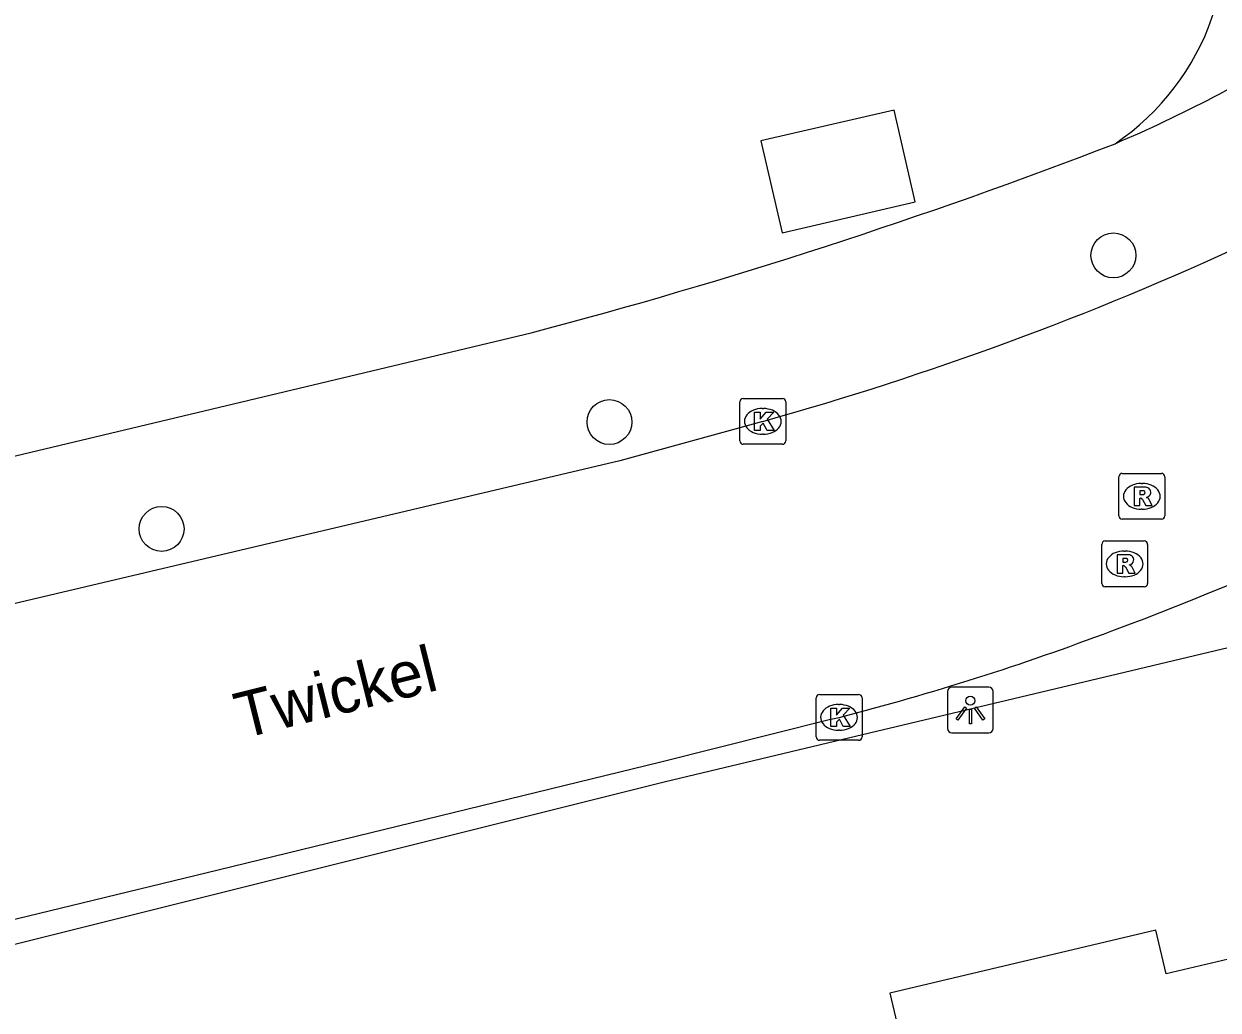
# Model space of a CAD drawing. Extents: x 157663 to 158496, y 379212 to 380934.
# Drawn here: x 158213.26 to 158239.28, y 380643.22 to 380664.72 of the extents above; entities that cross this region are included whole.
import ezdxf

# ---------------------------------------------------------------- set-up
doc = ezdxf.new("R2010")
doc.units = 0
for name, color, linetype in [('IMGEO_Boom', 7, 'Continuous'), ('IMGEO_Kolk', 7, 'Continuous'), ('IMGEO_Lichtpunt', 7, 'Continuous'), ('IMGEO_Openbare_ruimte_label', 7, 'Continuous'), ('IMGEO_Pand', 7, 'Continuous'), ('IMGEO_Rijbaan_lokaal_open', 7, 'Continuous'), ('IMGEO_Rioolput', 7, 'Continuous'), ('IMGEO_Voetpad_open', 7, 'Continuous')]:
    doc.layers.add(name, color=color, linetype=linetype)

msp = doc.modelspace()

# ---------------------------------------------------------------- linework, layer by layer
at = {"layer": 'IMGEO_Boom'}
for centre in [(158236.998, 380659.676), (158226.018, 380656.043), (158216.26, 380653.714)]:
    msp.add_circle(centre, 0.489, dxfattribs=at)
at = {"layer": 'IMGEO_Kolk'}
for p, q in [((158228.859, 380655.632), (158228.859, 380656.484)), ((158228.934, 380656.558), (158229.786, 380656.558)), ((158229.86, 380656.484), (158229.86, 380655.632)), ((158229.347, 380656.338), (158229.372, 380656.338)), ((158229.37, 380655.778), (158229.345, 380655.778)), ((158229.786, 380655.558), (158228.934, 380655.558)), ((158230.52, 380649.18), (158230.52, 380650.032)), ((158230.595, 380650.106), (158231.447, 380650.106)), ((158231.521, 380650.032), (158231.521, 380649.18)), ((158231.008, 380649.886), (158231.033, 380649.886)), ((158231.031, 380649.326), (158231.006, 380649.326)), ((158231.447, 380649.106), (158230.595, 380649.106))]:
    msp.add_line(p, q, dxfattribs=at)
for points in [[(158228.859, 380655.632), (158228.859, 380656.484)], [(158228.934, 380656.558), (158229.786, 380656.558)], [(158229.86, 380656.484), (158229.86, 380655.632)], [(158229.18, 380656.258), (158229.303, 380656.258), (158229.303, 380656.107), (158229.433, 380656.258), (158229.597, 380656.258), (158229.451, 380656.107), (158229.604, 380655.858), (158229.452, 380655.858), (158229.367, 380656.022), (158229.303, 380655.955), (158229.303, 380655.858), (158229.18, 380655.858), (158229.18, 380656.258)], [(158229.786, 380655.558), (158228.934, 380655.558)], [(158230.52, 380649.18), (158230.52, 380650.032)], [(158230.595, 380650.106), (158231.447, 380650.106)], [(158231.521, 380650.032), (158231.521, 380649.18)], [(158230.841, 380649.806), (158230.964, 380649.806), (158230.964, 380649.655), (158231.094, 380649.806), (158231.258, 380649.806), (158231.112, 380649.655), (158231.265, 380649.406), (158231.113, 380649.406), (158231.028, 380649.57), (158230.964, 380649.503), (158230.964, 380649.406), (158230.841, 380649.406), (158230.841, 380649.806)], [(158231.447, 380649.106), (158230.595, 380649.106)]]:
    msp.add_lwpolyline(points, dxfattribs=at)
for centre, start, end in [((158228.936, 380656.482), 91.552, 178.448), ((158228.936, 380656.482), 91.552, 178.448), ((158229.784, 380656.482), 1.552, 88.448), ((158229.784, 380656.482), 1.552, 88.448), ((158228.936, 380655.634), 181.552, 268.448), ((158228.936, 380655.634), 181.552, 268.448), ((158229.784, 380655.634), 271.552, 358.448), ((158229.784, 380655.634), 271.552, 358.448), ((158230.597, 380650.03), 91.552, 178.448), ((158230.597, 380650.03), 91.552, 178.448), ((158231.445, 380650.03), 1.552, 88.448), ((158231.445, 380650.03), 1.552, 88.448), ((158230.597, 380649.182), 181.552, 268.448), ((158230.597, 380649.182), 181.552, 268.448), ((158231.445, 380649.182), 271.552, 358.448), ((158231.445, 380649.182), 271.552, 358.448)]:
    msp.add_arc(centre, 0.0765, start, end, dxfattribs=at)
for centre, major_axis, ratio, start_param, end_param in [((158229.346, 380656.058), (-0.387, 0.002), 0.722429, 4.712389, 7.853982), ((158229.371, 380656.058), (-0.39, 0.002), 0.717154, 1.570796, 4.712389), ((158231.007, 380649.606), (-0.387, 0.002), 0.722429, 4.712389, 7.853982), ((158231.032, 380649.606), (-0.39, 0.002), 0.717154, 1.570796, 4.712389)]:
    msp.add_ellipse(centre, major_axis=major_axis, ratio=ratio, start_param=start_param, end_param=end_param, dxfattribs=at)
at = {"layer": 'IMGEO_Lichtpunt'}
for p, q in [((158234.286, 380650.266), (158233.478, 380650.266)), ((158234.286, 380650.266), (158233.478, 380650.266)), ((158233.384, 380650.171), (158233.384, 380649.364)), ((158233.384, 380650.171), (158233.384, 380649.364)), ((158234.38, 380649.364), (158234.38, 380650.171)), ((158234.38, 380649.364), (158234.38, 380650.171)), ((158233.478, 380649.27), (158234.286, 380649.27)), ((158233.478, 380649.27), (158234.286, 380649.27))]:
    msp.add_line(p, q, dxfattribs=at)
for points in [[(158233.758, 380649.835), (158233.797, 380649.807), (158233.609, 380649.545), (158233.571, 380649.572), (158233.758, 380649.835)], [(158233.86, 380649.787), (158233.907, 380649.787), (158233.907, 380649.465), (158233.86, 380649.465), (158233.86, 380649.787)], [(158233.97, 380649.807), (158234.008, 380649.834), (158234.195, 380649.572), (158234.156, 380649.544), (158233.97, 380649.807)]]:
    msp.add_lwpolyline(points, dxfattribs=at)
msp.add_circle((158233.883, 380649.969), 0.0994, dxfattribs=at)
for centre, start, end in [((158233.478, 380650.171), 90, 180), ((158233.478, 380650.171), 90, 180), ((158234.286, 380650.171), 0, 90), ((158234.286, 380650.171), 0, 90), ((158233.478, 380649.364), 180, 270), ((158233.478, 380649.364), 180, 270), ((158234.286, 380649.364), 270, 0), ((158234.286, 380649.364), 270, 360)]:
    msp.add_arc(centre, 0.0946, start, end, dxfattribs=at)
at = {"layer": 'IMGEO_Pand'}
for points in [[(158229.783, 380660.169), (158232.682, 380660.84), (158232.218, 380662.844), (158229.319, 380662.173), (158229.783, 380660.169)], [(158230.245, 380635.262), (158230.882, 380632.766), (158234.623, 380633.648), (158234.37, 380634.72), (158243.974, 380636.984), (158243.245, 380640.078), (158242.098, 380644.944), (158238.15, 380644.014), (158237.926, 380644.965), (158232.126, 380643.598), (158232.902, 380640.304), (158229.248, 380639.442)]]:
    msp.add_lwpolyline(points, dxfattribs=at)
at = {"layer": 'IMGEO_Rijbaan_lokaal_open'}
for points in [[(158229.36, 380656.058), (158226.244, 380655.198), (158207.492, 380650.774), (158207.47, 380650.769)], [(158176.96, 380636.568), (158186.738, 380638.899), (158190.411, 380639.762), (158199.947, 380642.048), (158203.627, 380642.926), (158213.812, 380645.387), (158217.494, 380646.285), (158227.136, 380648.639), (158230.806, 380649.557), (158231.021, 380649.606)]]:
    msp.add_lwpolyline(points, dxfattribs=at)
for centre, radius, start, end in [((158233.945, 380666.675), 5.511, 304.0846, 17.3147), ((158225.077, 380690.119), 30.454, 293.1181, 302.0886), ((158210.455, 380723.657), 70.193, 285.62446, 294.82023), ((158215.577, 380709.566), 61.886, 290.21525, 301.3483), ((158217.139, 380703.635), 55.784, 284.4096, 290.815)]:
    msp.add_arc(centre, radius, start, end, dxfattribs=at)
at = {"layer": 'IMGEO_Rioolput'}
for p, q in [((158237.191, 380654.924), (158238.043, 380654.924)), ((158237.116, 380653.998), (158237.116, 380654.85)), ((158237.604, 380654.704), (158237.629, 380654.704)), ((158238.117, 380654.85), (158238.117, 380653.998)), ((158237.627, 380654.144), (158237.602, 380654.144)), ((158238.043, 380653.924), (158237.191, 380653.924)), ((158236.743, 380652.525), (158236.743, 380653.377)), ((158236.818, 380653.451), (158237.67, 380653.451)), ((158237.744, 380653.377), (158237.744, 380652.525)), ((158237.231, 380653.231), (158237.256, 380653.231)), ((158237.254, 380652.671), (158237.229, 380652.671)), ((158237.67, 380652.451), (158236.818, 380652.451))]:
    msp.add_line(p, q, dxfattribs=at)
for points in [[(158237.191, 380654.924), (158238.043, 380654.924)], [(158237.116, 380653.998), (158237.116, 380654.85)], [(158238.117, 380654.85), (158238.117, 380653.998)], [(158237.705, 380654.622), (158237.453, 380654.624), (158237.453, 380654.224)], [(158237.631, 380654.543), (158237.577, 380654.543), (158237.577, 380654.462)], [(158237.577, 380654.462), (158237.629, 380654.462)], [(158237.453, 380654.224), (158237.577, 380654.224), (158237.577, 380654.386), (158237.588, 380654.386)], [(158237.635, 380654.357), (158237.706, 380654.224), (158237.846, 380654.224), (158237.781, 380654.35)], [(158238.043, 380653.924), (158237.191, 380653.924)], [(158236.743, 380652.525), (158236.743, 380653.377)], [(158236.818, 380653.451), (158237.67, 380653.451)], [(158237.744, 380653.377), (158237.744, 380652.525)], [(158237.332, 380653.149), (158237.08, 380653.151), (158237.08, 380652.751)], [(158237.08, 380652.751), (158237.204, 380652.751), (158237.204, 380652.913), (158237.215, 380652.913)], [(158237.258, 380653.07), (158237.204, 380653.07), (158237.204, 380652.989)], [(158237.204, 380652.989), (158237.256, 380652.989)], [(158237.262, 380652.884), (158237.333, 380652.751), (158237.473, 380652.751), (158237.408, 380652.877)], [(158237.67, 380652.451), (158236.818, 380652.451)]]:
    msp.add_lwpolyline(points, dxfattribs=at)
for centre, radius, start, end in [((158237.193, 380654.848), 0.0765, 91.552, 178.448), ((158237.193, 380654.848), 0.0765, 91.552, 178.448), ((158238.041, 380654.848), 0.0765, 1.552, 88.448), ((158238.041, 380654.848), 0.0765, 1.552, 88.448), ((158237.613, 380654.651), 0.19, 274.7715, 282.9687), ((158237.637, 380654.447), 0.0964, 77.0061, 93.1865), ((158237.651, 380654.504), 0.0378, 276.6634, 79.6772), ((158237.704, 380654.512), 0.109, 350.3612, 89.416), ((158237.702, 380654.512), 0.112, 277.5842, 350.9817), ((158237.686, 380654.297), 0.108, 29.5134, 73.7905), ((158237.587, 380654.333), 0.0533, 26.0293, 88.6989), ((158237.193, 380654), 0.0765, 181.552, 268.448), ((158237.193, 380654), 0.0765, 181.552, 268.448), ((158238.041, 380654), 0.0765, 271.552, 358.448), ((158238.041, 380654), 0.0765, 271.552, 358.448), ((158236.82, 380653.375), 0.0765, 91.552, 178.448), ((158236.82, 380653.375), 0.0765, 91.552, 178.448), ((158237.668, 380653.375), 0.0765, 1.552, 88.448), ((158237.668, 380653.375), 0.0765, 1.552, 88.448), ((158237.331, 380653.039), 0.109, 350.3612, 89.416), ((158237.214, 380652.86), 0.0533, 26.0293, 88.6989), ((158237.24, 380653.178), 0.19, 274.7715, 282.9687), ((158237.264, 380652.974), 0.0964, 77.0061, 93.1865), ((158237.278, 380653.031), 0.0378, 276.6634, 79.6772), ((158237.329, 380653.039), 0.112, 277.5842, 350.9817), ((158237.313, 380652.824), 0.108, 29.5134, 73.7905), ((158236.82, 380652.527), 0.0765, 181.552, 268.448), ((158236.82, 380652.527), 0.0765, 181.552, 268.448), ((158237.668, 380652.527), 0.0765, 271.552, 358.448), ((158237.668, 380652.527), 0.0765, 271.552, 358.448)]:
    msp.add_arc(centre, radius, start, end, dxfattribs=at)
for centre, major_axis, ratio, start_param, end_param in [((158237.603, 380654.424), (-0.387, 0.002), 0.722429, 4.712389, 7.853982), ((158237.628, 380654.424), (-0.39, 0.002), 0.717154, 1.570796, 4.712389), ((158237.23, 380652.951), (-0.387, 0.002), 0.722429, 4.712389, 7.853982), ((158237.255, 380652.951), (-0.39, 0.002), 0.717154, 1.570796, 4.712389)]:
    msp.add_ellipse(centre, major_axis=major_axis, ratio=ratio, start_param=start_param, end_param=end_param, dxfattribs=at)
at = {"layer": 'IMGEO_Voetpad_open'}
for points in [[(158204.698, 380653.307), (158224.309, 380657.985)], [(158184.083, 380637.656), (158204.018, 380642.406), (158227.242, 380648.21), (158230.925, 380649.086), (158240.566, 380651.381)]]:
    msp.add_lwpolyline(points, dxfattribs=at)
msp.add_arc((158193.289, 380775.367), 121.411, 284.80291, 291.11885, dxfattribs=at)

# ---------------------------------------------------------------- texts
at = {"layer": 'IMGEO_Openbare_ruimte_label'}
msp.add_text('Twickel', height=1, rotation=14.0084, dxfattribs=at).set_placement((158218.007, 380649.134))

doc.saveas('drawing.dxf')
